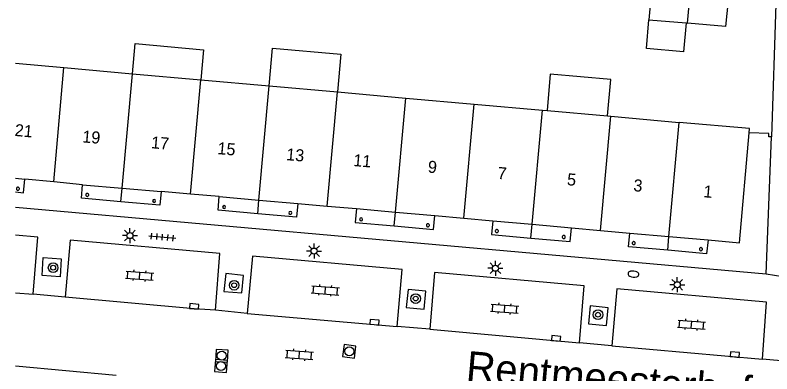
# Model space of a CAD drawing. Extents: x 132998 to 136004, y 396998 to 398512.
# Drawn here: x 133000 to 133062.8, y 397805.4 to 397835.1 of the extents above; entities that cross this region are included whole.
import ezdxf

# ---------------------------------------------------------------- set-up
doc = ezdxf.new("R2010")
doc.units = 0
for name, color, linetype in [('gg-afsc-muur', 7, 'Continuous'), ('gg-anno-huisnummerreeks BGT', 7, 'Continuous'), ('gg-anno-openbare ruimte label', 7, 'Continuous'), ('gg-bbg-bijgebouw', 7, 'Continuous'), ('gg-bbg-hoofdgebouw', 7, 'Continuous'), ('gg-bbg-luifel en loopbrug', 7, 'Continuous'), ('gg-bbg-onder overbouw', 7, 'Continuous'), ('gg-bbg-pand overbouw', 7, 'Continuous'), ('gg-bbg-pilaar onder overbouw', 7, 'Continuous'), ('gg-bbg-tussenscheiding', 7, 'Continuous'), ('gg-bbg-tussenscheiding niveau 01', 7, 'Continuous'), ('gg-knt-verharding', 7, 'Continuous'), ('gg-knt-verharding nz', 7, 'Continuous'), ('gt-grn-weggrens', 7, 'Continuous'), ('gt-symb-boom', 7, 'Continuous'), ('gt-symb-brandkraan', 7, 'Continuous'), ('gt-symb-klinker verharding', 7, 'Continuous'), ('gt-symb-kolk', 7, 'Continuous'), ('gt-symb-lichtmast', 7, 'Continuous'), ('gt-symb-rioolschacht', 7, 'Continuous'), ('gt-symb-tegel verharding', 7, 'Continuous')]:
    doc.layers.add(name, color=color, linetype=linetype)

# ---------------------------------------------------------------- blocks, each defined once
blk = doc.blocks.new('gt0-KOLK')
at = {"layer": 'gt-symb-kolk'}
blk.add_lwpolyline([(0, 0), (0.375, 0), (0.375, 0.4), (-0.375, 0.4), (-0.375, 0), (0, 0)], dxfattribs=at)
blk = doc.blocks.new('gt0-BOOM')
at = {"layer": 'gt-symb-boom'}
for radius in [0.4, 0.2]:
    blk.add_circle((0, 0), radius, dxfattribs=at)
blk = doc.blocks.new('gt0-BR')
at = {"layer": 'gt-symb-brandkraan'}
for centre, radius, start, end in [((-0.244, 0), 0.206, 107.56694, 252.43307), ((0.599, -2.664), 3, 106.89205, 107.56694), ((0, -0.691), 0.938, 73.10799, 106.89205), ((-0.599, -2.664), 3, 72.43309, 73.10799), ((0.244, 0), 0.206, 287.56695, 72.43309), ((0.599, 2.664), 3, 252.43307, 253.10797), ((0, 0.691), 0.938, 253.10797, 286.89206), ((-0.599, 2.664), 3, 286.89206, 287.56695)]:
    blk.add_arc(centre, radius, start, end, dxfattribs=at)
blk = doc.blocks.new('gt0-LMAST')
at = {"layer": 'gt-symb-lichtmast'}
for p, q in [((-0.182, 0.173), (-0.447, 0.438)), ((-0.005, 0.246), (-0.005, 0.621)), ((0.172, 0.173), (0.437, 0.438)), ((-0.255, -0.004), (-0.63, -0.004)), ((-0.182, -0.181), (-0.447, -0.446)), ((-0.005, -0.254), (-0.005, -0.629)), ((0.437, -0.446), (0.172, -0.181)), ((0.245, -0.004), (0.62, -0.004))]:
    blk.add_line(p, q, dxfattribs=at)
blk.add_circle((-0.005, -0.004), 0.25, dxfattribs=at)
blk = doc.blocks.new('gt0-KL1')
at = {"layer": 'gt-symb-klinker verharding'}
for p, q in [((-1.15, 0.3), (1.15, 0.3)), ((-1, -0.3), (-1, 0.3)), ((-0.5, 0.3), (-0.5, 0.45)), ((0, -0.3), (0, 0.3)), ((0.5, 0.3), (0.5, 0.45)), ((1, -0.3), (1, 0.3)), ((-1.15, -0.3), (1.15, -0.3)), ((-0.5, -0.45), (-0.5, -0.3)), ((0.5, -0.45), (0.5, -0.3))]:
    blk.add_line(p, q, dxfattribs=at)
blk = doc.blocks.new('gt0-RS')
at = {"layer": 'gt-symb-rioolschacht'}
blk.add_lwpolyline([(-0.5, -0.5), (0.5, -0.5), (0.5, 0.5), (-0.5, 0.5)], close=True, dxfattribs=at)
blk.add_circle((0, 0), 0.375, dxfattribs=at)
blk = doc.blocks.new('gt0-TEG1')
at = {"layer": 'gt-symb-tegel verharding'}
for p, q in [((-1.125, 0), (1.125, 0)), ((-0.9, -0.25), (-0.9, 0.25)), ((-0.45, -0.25), (-0.45, 0.25)), ((0, -0.25), (0, 0.25)), ((0.45, -0.25), (0.45, 0.25)), ((0.9, -0.25), (0.9, 0.25))]:
    blk.add_line(p, q, dxfattribs=at)

msp = doc.modelspace()

# ---------------------------------------------------------------- linework, layer by layer
at = {"layer": 'gg-afsc-muur'}
msp.add_line((133063.181, 397836.034), (133062.806, 397825.03), dxfattribs=at)
msp.add_lwpolyline([(133062.806, 397825.03), (133062.596, 397825.037), (133062.606, 397825.317), (133060.969, 397825.35)], dxfattribs=at)
at = {"layer": 'gg-bbg-bijgebouw'}
for p, q in [((133052.825, 397836.913), (133052.637, 397834.747)), ((133052.637, 397834.747), (133055.719, 397834.479)), ((133055.719, 397834.479), (133055.845, 397834.468))]:
    msp.add_line(p, q, dxfattribs=at)
msp.add_lwpolyline([(133059.228, 397836.356), (133058.995, 397834.194), (133055.845, 397834.468)], dxfattribs=at)
at = {"layer": 'gg-bbg-hoofdgebouw'}
for p, q in [((133000, 397831.133), (133004.017, 397830.776)), ((133004.017, 397830.776), (133009.706, 397830.27)), ((133009.706, 397830.27), (133015.385, 397829.765)), ((133015.385, 397829.765), (133021.076, 397829.259)), ((133021.076, 397829.259), (133026.749, 397828.755)), ((133026.749, 397828.755), (133032.423, 397828.25)), ((133032.423, 397828.25), (133038.104, 397827.745)), ((133038.104, 397827.745), (133043.777, 397827.24)), ((133043.777, 397827.24), (133044.166, 397827.205)), ((133044.166, 397827.205), (133049.197, 397826.759)), ((133049.197, 397826.759), (133049.462, 397826.735)), ((133049.462, 397826.735), (133055.136, 397826.23)), ((133003.182, 397821.288), (133000.757, 397821.527)), ((133005.565, 397821.054), (133003.182, 397821.288)), ((133014.536, 397820.281), (133012.093, 397820.498)), ((133016.929, 397820.068), (133014.536, 397820.281)), ((133023.45, 397819.495), (133025.902, 397819.281)), ((133025.902, 397819.281), (133028.321, 397819.069)), ((133034.837, 397818.497), (133037.259, 397818.278)), ((133037.259, 397818.278), (133039.667, 397818.061)), ((133046.209, 397817.466), (133048.618, 397817.25)), ((133048.618, 397817.25), (133051.044, 397817.033))]:
    msp.add_line(p, q, dxfattribs=at)
for points in [[(133060.969, 397825.35), (133061.001, 397825.709), (133055.136, 397826.23)], [(133057.545, 397816.47), (133060.148, 397816.234), (133060.969, 397825.35)]]:
    msp.add_lwpolyline(points, dxfattribs=at)
at = {"layer": 'gg-bbg-luifel en loopbrug'}
for points in [[(133055.719, 397834.479), (133055.512, 397832.097), (133052.43, 397832.364), (133052.637, 397834.747)], [(133009.706, 397830.27), (133009.929, 397832.767), (133015.609, 397832.262), (133015.385, 397829.765)], [(133021.076, 397829.259), (133021.357, 397832.385), (133027.028, 397831.881), (133026.749, 397828.755)], [(133049.197, 397826.759), (133049.467, 397829.798), (133044.437, 397830.244), (133044.166, 397827.205)]]:
    msp.add_lwpolyline(points, dxfattribs=at)
at = {"layer": 'gg-bbg-onder overbouw'}
for p, q in [((133000, 397821.593), (133000.757, 397821.527)), ((133005.565, 397821.054), (133008.857, 397820.774)), ((133008.857, 397820.774), (133012.093, 397820.498)), ((133016.929, 397820.068), (133020.224, 397819.778)), ((133020.224, 397819.778), (133023.45, 397819.495)), ((133028.321, 397819.069), (133031.571, 397818.784)), ((133031.571, 397818.784), (133034.837, 397818.497)), ((133039.667, 397818.061), (133042.933, 397817.764)), ((133042.933, 397817.764), (133046.209, 397817.466)), ((133051.044, 397817.033), (133054.295, 397816.751)), ((133054.295, 397816.751), (133057.545, 397816.47))]:
    msp.add_line(p, q, dxfattribs=at)
at = {"layer": 'gg-bbg-pand overbouw'}
for points in [[(133000, 397820.449), (133000.668, 397820.391), (133000.757, 397821.527)], [(133008.756, 397819.639), (133005.468, 397819.924), (133005.565, 397821.054)], [(133012.093, 397820.498), (133011.993, 397819.358), (133008.756, 397819.639)], [(133020.122, 397818.643), (133016.832, 397818.935), (133016.929, 397820.068)], [(133023.45, 397819.495), (133023.351, 397818.356), (133020.122, 397818.643)], [(133028.321, 397819.069), (133028.208, 397817.929), (133031.468, 397817.637)], [(133031.468, 397817.637), (133034.734, 397817.345), (133034.837, 397818.497)], [(133039.667, 397818.061), (133039.558, 397816.917), (133042.832, 397816.625)], [(133042.832, 397816.625), (133046.093, 397816.335), (133046.209, 397817.466)], [(133054.194, 397815.608), (133050.923, 397815.9), (133051.044, 397817.033)], [(133057.545, 397816.47), (133057.428, 397815.32), (133054.194, 397815.608)]]:
    msp.add_lwpolyline(points, dxfattribs=at)
at = {"layer": 'gg-bbg-pilaar onder overbouw'}
for points in [[(133000.312, 397820.7), (133000.312, 397820.74), (133000.3, 397820.777), (133000.276, 397820.809), (133000.244, 397820.833), (133000.207, 397820.845), (133000.167, 397820.845), (133000.13, 397820.833), (133000.098, 397820.809), (133000.074, 397820.777), (133000.062, 397820.74), (133000.062, 397820.7), (133000.074, 397820.663), (133000.098, 397820.631), (133000.13, 397820.607), (133000.167, 397820.595), (133000.207, 397820.595), (133000.244, 397820.607), (133000.276, 397820.631), (133000.3, 397820.663), (133000.312, 397820.7)], [(133006.084, 397820.186), (133006.084, 397820.226), (133006.072, 397820.263), (133006.048, 397820.295), (133006.016, 397820.319), (133005.979, 397820.331), (133005.939, 397820.331), (133005.902, 397820.319), (133005.87, 397820.295), (133005.846, 397820.263), (133005.834, 397820.226), (133005.834, 397820.186), (133005.846, 397820.149), (133005.87, 397820.117), (133005.902, 397820.093), (133005.939, 397820.081), (133005.979, 397820.081), (133006.016, 397820.093), (133006.048, 397820.117), (133006.072, 397820.149), (133006.084, 397820.186)], [(133034.389, 397817.666), (133034.389, 397817.706), (133034.377, 397817.743), (133034.353, 397817.775), (133034.321, 397817.799), (133034.284, 397817.811), (133034.244, 397817.811), (133034.207, 397817.799), (133034.175, 397817.775), (133034.151, 397817.743), (133034.139, 397817.706), (133034.139, 397817.666), (133034.151, 397817.629), (133034.175, 397817.597), (133034.207, 397817.573), (133034.244, 397817.561), (133034.284, 397817.561), (133034.321, 397817.573), (133034.353, 397817.597), (133034.377, 397817.629), (133034.389, 397817.666)], [(133040.118, 397817.188), (133040.118, 397817.228), (133040.106, 397817.265), (133040.082, 397817.297), (133040.05, 397817.321), (133040.013, 397817.333), (133039.973, 397817.333), (133039.936, 397817.321), (133039.904, 397817.297), (133039.88, 397817.265), (133039.868, 397817.228), (133039.868, 397817.188), (133039.88, 397817.151), (133039.904, 397817.119), (133039.936, 397817.095), (133039.973, 397817.083), (133040.013, 397817.083), (133040.05, 397817.095), (133040.082, 397817.119), (133040.106, 397817.151), (133040.118, 397817.188)], [(133045.679, 397816.692), (133045.679, 397816.732), (133045.667, 397816.769), (133045.643, 397816.801), (133045.611, 397816.825), (133045.574, 397816.837), (133045.534, 397816.837), (133045.497, 397816.825), (133045.465, 397816.801), (133045.441, 397816.769), (133045.429, 397816.732), (133045.429, 397816.692), (133045.441, 397816.655), (133045.465, 397816.623), (133045.497, 397816.599), (133045.534, 397816.587), (133045.574, 397816.587), (133045.611, 397816.599), (133045.643, 397816.623), (133045.667, 397816.655), (133045.679, 397816.692)], [(133051.494, 397816.186), (133051.494, 397816.226), (133051.482, 397816.263), (133051.458, 397816.295), (133051.426, 397816.319), (133051.389, 397816.331), (133051.349, 397816.331), (133051.312, 397816.319), (133051.28, 397816.295), (133051.256, 397816.263), (133051.244, 397816.226), (133051.244, 397816.186), (133051.256, 397816.149), (133051.28, 397816.117), (133051.312, 397816.093), (133051.349, 397816.081), (133051.389, 397816.081), (133051.426, 397816.093), (133051.458, 397816.117), (133051.482, 397816.149), (133051.494, 397816.186)], [(133057.082, 397815.682), (133057.082, 397815.722), (133057.07, 397815.759), (133057.046, 397815.791), (133057.014, 397815.815), (133056.977, 397815.827), (133056.937, 397815.827), (133056.9, 397815.815), (133056.868, 397815.791), (133056.844, 397815.759), (133056.832, 397815.722), (133056.832, 397815.682), (133056.844, 397815.645), (133056.868, 397815.613), (133056.9, 397815.589), (133056.937, 397815.577), (133056.977, 397815.577), (133057.014, 397815.589), (133057.046, 397815.613), (133057.07, 397815.645), (133057.082, 397815.682)]]:
    msp.add_lwpolyline(points, dxfattribs=at)
for centre, start, end in [((133011.513, 397819.711), 0, 180), ((133011.513, 397819.711), 180, 0), ((133017.329, 397819.193), 0, 180), ((133017.329, 397819.193), 180, 0), ((133022.832, 397818.712), 0, 180), ((133022.832, 397818.712), 180, 0), ((133028.718, 397818.175), 0, 180), ((133028.718, 397818.175), 180, 0)]:
    msp.add_arc(centre, 0.125, start, end, dxfattribs=at)
at = {"layer": 'gg-bbg-tussenscheiding'}
for p, q in [((133055.845, 397834.468), (133056.037, 397836.634)), ((133003.182, 397821.288), (133004.017, 397830.776)), ((133008.857, 397820.774), (133009.706, 397830.27)), ((133014.536, 397820.281), (133015.385, 397829.765)), ((133020.224, 397819.778), (133021.076, 397829.259)), ((133025.902, 397819.281), (133026.749, 397828.755)), ((133031.571, 397818.784), (133032.423, 397828.25)), ((133037.259, 397818.278), (133038.104, 397827.745)), ((133042.933, 397817.764), (133043.777, 397827.24)), ((133048.618, 397817.25), (133049.462, 397826.735)), ((133054.295, 397816.751), (133055.136, 397826.23))]:
    msp.add_line(p, q, dxfattribs=at)
at = {"layer": 'gg-bbg-tussenscheiding niveau 01'}
for p, q in [((133008.756, 397819.639), (133008.857, 397820.774)), ((133020.122, 397818.643), (133020.224, 397819.778)), ((133031.468, 397817.637), (133031.571, 397818.784)), ((133042.832, 397816.625), (133042.933, 397817.764)), ((133054.194, 397815.608), (133054.295, 397816.751))]:
    msp.add_line(p, q, dxfattribs=at)
at = {"layer": 'gg-knt-verharding'}
for p, q in [((133062.377, 397813.65), (133062.806, 397825.03)), ((133000, 397819.187), (133062.377, 397813.65)), ((133004.131, 397811.723), (133001.456, 397811.956)), ((133019.251, 397810.366), (133016.606, 397810.634)), ((133034.414, 397809.049), (133031.717, 397809.295)), ((133049.55, 397807.676), (133046.874, 397807.915)), ((133064.231, 397806.387), (133062.067, 397806.569))]:
    msp.add_line(p, q, dxfattribs=at)
for points in [[(133001.456, 397811.956), (133001.836, 397816.703), (133000, 397816.867)], [(133016.606, 397810.634), (133016.978, 397815.346), (133004.549, 397816.459), (133004.131, 397811.723)], [(133002.296, 397815.015), (133003.801, 397814.898), (133003.691, 397813.413), (133002.209, 397813.517), (133002.296, 397815.015)], [(133031.717, 397809.295), (133032.126, 397814.01), (133019.686, 397815.123), (133019.251, 397810.366)], [(133017.315, 397812.187), (133018.811, 397812.069), (133018.953, 397813.517), (133017.47, 397813.671), (133017.315, 397812.187)], [(133046.874, 397807.915), (133047.261, 397812.655), (133034.822, 397813.777), (133034.414, 397809.049)], [(133032.463, 397810.867), (133033.951, 397810.724), (133034.092, 397812.202), (133032.619, 397812.349), (133032.463, 397810.867)], [(133062.067, 397806.569), (133062.398, 397811.294), (133049.966, 397812.418), (133049.55, 397807.676)], [(133047.599, 397809.506), (133049.106, 397809.369), (133049.242, 397810.845), (133047.742, 397810.984), (133047.599, 397809.506)]]:
    msp.add_lwpolyline(points, dxfattribs=at)
at = {"layer": 'gg-knt-verharding nz'}
for p, q in [((133000, 397812.085), (133001.456, 397811.956)), ((133019.251, 397810.366), (133031.717, 397809.295)), ((133034.414, 397809.049), (133046.874, 397807.915)), ((133049.55, 397807.676), (133062.067, 397806.569)), ((133000, 397806.015), (133008.357, 397805.237))]:
    msp.add_line(p, q, dxfattribs=at)
msp.add_lwpolyline([(133016.606, 397810.634), (133014.829, 397810.747), (133004.131, 397811.723)], dxfattribs=at)
at = {"layer": 'gt-grn-weggrens'}
msp.add_line((133062.377, 397813.65), (133063.77, 397813.42), dxfattribs=at)

# ---------------------------------------------------------------- block references
at = {"layer": 'gt-symb-boom'}
for p in [(133003.12, 397814.165), (133018.165, 397812.707), (133033.253, 397811.601), (133048.402, 397810.259)]:
    msp.add_blockref('gt0-BOOM', p, dxfattribs=at)
at = {"layer": 'gt-symb-brandkraan', "rotation": -5.568024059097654}
msp.add_blockref('gt0-BR', (133051.344, 397813.63), dxfattribs=at)
at = {"layer": 'gt-symb-klinker verharding'}
for p, rotation in [((133010.313, 397813.504), -4.2448620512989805), ((133025.746, 397812.281), -4.302011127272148), ((133040.648, 397810.761), -4.244862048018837), ((133056.177, 397809.436), -4.2448620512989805), ((133023.579, 397806.93), -4.2448620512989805)]:
    msp.add_blockref('gt0-KL1', p, dxfattribs=dict(at, rotation=rotation))
at = {"layer": 'gt-symb-kolk'}
for p, rotation in [((133014.829, 397810.747), -5.2203616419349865), ((133029.806, 397809.436), -5.049166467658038), ((133044.896, 397808.089), -5.220361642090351), ((133059.749, 397806.751), -5.1633068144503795)]:
    msp.add_blockref('gt0-KOLK', p, dxfattribs=dict(at, rotation=rotation))
at = {"layer": 'gt-symb-lichtmast'}
for p in [(133009.508, 397816.832), (133024.81, 397815.549), (133039.876, 397814.119), (133054.993, 397812.757)]:
    msp.add_blockref('gt0-LMAST', p, dxfattribs=at)
at = {"layer": 'gt-symb-rioolschacht'}
for p, rotation in [((133017.137, 397806.856), -3.2688529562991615), ((133027.729, 397807.222), -6.890548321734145), ((133017.07, 397806.007), 84.95083353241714)]:
    msp.add_blockref('gt0-RS', p, dxfattribs=dict(at, rotation=rotation))
at = {"layer": 'gt-symb-tegel verharding', "rotation": -5.277406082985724}
msp.add_blockref('gt0-TEG1', (133012.198, 397816.706), dxfattribs=at)

# ---------------------------------------------------------------- texts
at = {"layer": 'gg-anno-huisnummerreeks BGT'}
for s, rotation, p in [('21', 354.7, (132999.895, 397825.107)), ('19', 355.1, (133005.516, 397824.571)), ('17', 355.1, (133011.234, 397824.084)), ('15', 355, (133016.745, 397823.598)), ('13', 355, (133022.462, 397823.095)), ('11', 355, (133028.035, 397822.608)), ('9', 355, (133034.229, 397822.064)), ('7', 354.8, (133040.021, 397821.543)), ('5', 354.8, (133045.793, 397821.018)), ('3', 355.1, (133051.314, 397820.522)), ('1', 355.1, (133057.134, 397820.018))]:
    msp.add_text(s, height=1, rotation=rotation, dxfattribs=at).set_placement(p)
at = {"layer": 'gg-anno-openbare ruimte label'}
msp.add_text('Rentmeesterhof', height=2.5, rotation=354.9, dxfattribs=at).set_placement((133037.37, 397804.769))

doc.saveas('drawing.dxf')
